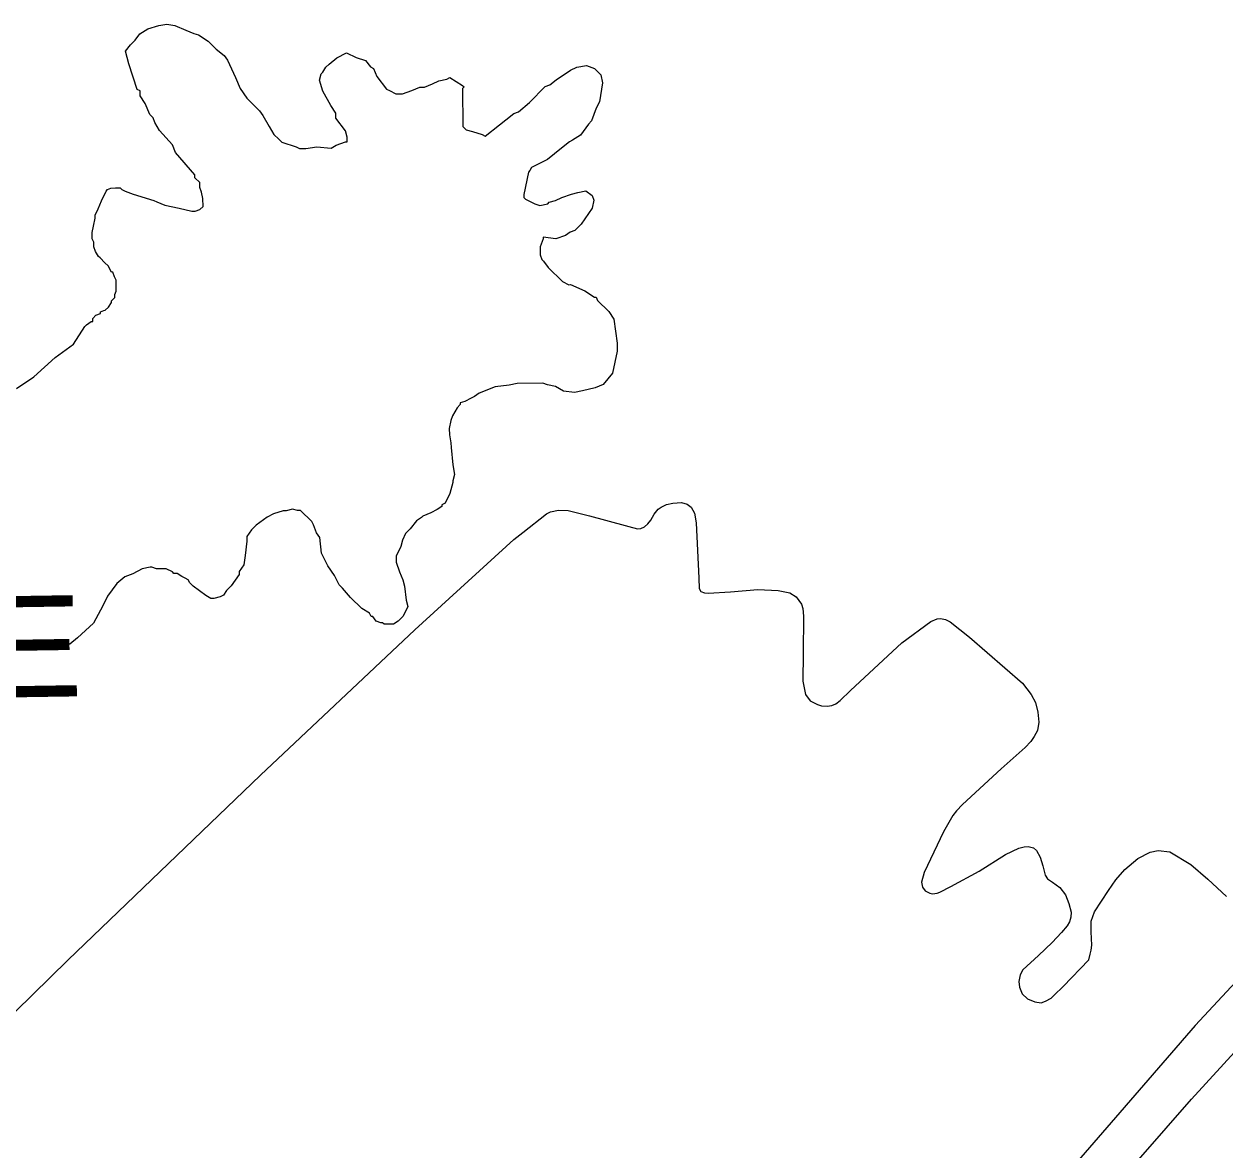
# Model space of a CAD drawing. Extents: x 3767014 to 3805179, y 361544 to 387384.
# Drawn here: x 3786697 to 3788416, y 381453 to 383065 of the extents above; entities that cross this region are included whole.
import ezdxf

# ---------------------------------------------------------------- set-up
doc = ezdxf.new("R2010")
doc.units = 0
doc.layers.add('V-SITE-VEGE', color=7, linetype='Continuous')
doc.layers.add('V-TOPO-GNAM-IDEN', color=7, linetype='Continuous')

msp = doc.modelspace()

# ---------------------------------------------------------------- linework, layer by layer
at = {"layer": 'V-SITE-VEGE'}
for points in [[(3786826.657, 382677.894), (3786828.9, 382682.461), (3786828.849, 382689.281), (3786828.781, 382698.374), (3786826.475, 382702.906), (3786824.151, 382709.712), (3786821.875, 382709.695), (3786817.261, 382718.758), (3786812.68, 382723.272), (3786805.809, 382730.042), (3786803.517, 382732.299), (3786798.919, 382739.09), (3786796.595, 382745.894), (3786796.543, 382752.714), (3786794.237, 382757.246), (3786794.17, 382766.341), (3786796.376, 382775.453), (3786798.567, 382786.839), (3786798.532, 382791.388), (3786803.013, 382800.518), (3786807.478, 382811.919), (3786814.199, 382825.612), (3786816.456, 382827.904), (3786820.986, 382830.212), (3786827.808, 382830.261), (3786834.63, 382830.312), (3786836.922, 382828.055), (3786841.489, 382825.815), (3786852.888, 382821.35), (3786882.516, 382812.472), (3786887.081, 382810.234), (3786898.485, 382805.769), (3786918.983, 382801.372), (3786937.206, 382796.959), (3786941.755, 382796.991), (3786948.56, 382799.316), (3786953.074, 382803.897), (3786952.99, 382815.268), (3786950.649, 382824.344), (3786948.325, 382831.152), (3786948.274, 382837.972), (3786941.403, 382844.745), (3786941.37, 382849.291), (3786913.849, 382880.925), (3786909.216, 382892.26), (3786890.874, 382912.593), (3786883.969, 382923.91), (3786881.644, 382930.718), (3786877.065, 382935.229), (3786870.124, 382951.097), (3786863.218, 382962.416), (3786863.169, 382969.238), (3786858.602, 382971.479), (3786846.965, 383007.778), (3786842.284, 383025.935), (3786849.038, 383035.082), (3786855.809, 383041.953), (3786862.565, 383051.099), (3786873.882, 383058.005), (3786889.768, 383062.668), (3786901.121, 383065.029), (3786912.505, 383062.836), (3786928.476, 383056.133), (3786939.877, 383051.67), (3786946.715, 383049.444), (3786960.426, 383040.449), (3786971.879, 383029.165), (3786983.317, 383020.154), (3786987.915, 383013.365), (3786999.468, 382988.436), (3787006.406, 382972.568), (3787015.604, 382958.992), (3787033.927, 382940.935), (3787038.527, 382934.148), (3787047.741, 382918.296), (3787054.647, 382906.977), (3787061.518, 382900.206), (3787066.097, 382895.693), (3787086.614, 382889.02), (3787091.179, 382886.782), (3787100.274, 382886.847), (3787116.175, 382889.239), (3787136.657, 382887.12), (3787143.446, 382891.715), (3787157.055, 382896.364), (3787159.328, 382896.381), (3787159.277, 382903.203), (3787156.936, 382912.279), (3787143.159, 382930.371), (3787143.108, 382937.193), (3787136.202, 382948.513), (3787124.682, 382968.892), (3787120.019, 382984.777), (3787122.225, 382993.888), (3787124.482, 382996.18), (3787128.979, 383003.034), (3787133.495, 383007.616), (3787144.796, 383016.795), (3787158.388, 383023.717), (3787172.083, 383016.998), (3787185.76, 383012.549)], [(3787185.76, 383012.549), (3787192.649, 383003.506), (3787197.212, 383001.265), (3787201.845, 382989.927), (3787215.622, 382971.837), (3787220.187, 382969.599), (3787229.317, 382965.118), (3787238.412, 382965.183), (3787252.023, 382969.832), (3787263.361, 382974.465), (3787270.178, 382974.514), (3787281.514, 382979.147), (3787290.576, 382983.761), (3787301.93, 382986.118), (3787306.461, 382988.426), (3787324.737, 382977.191), (3787327.025, 382974.934), (3787324.77, 382972.642), (3787325.171, 382918.069), (3787329.755, 382913.555), (3787338.866, 382911.348), (3787352.543, 382906.901), (3787357.108, 382904.661), (3787377.455, 382920.729), (3787386.501, 382927.619), (3787397.804, 382936.796), (3787404.609, 382939.123), (3787420.426, 382952.881), (3787442.997, 382975.79), (3787449.8, 382978.112), (3787458.846, 382985.002), (3787479.209, 382998.795), (3787488.272, 383003.411)], [(3787488.272, 383003.411), (3787501.899, 383005.787), (3787513.303, 383001.322), (3787522.465, 382992.293), (3787524.823, 382980.941), (3787520.477, 382953.62), (3787515.996, 382944.49), (3787509.309, 382926.251), (3787504.793, 382921.667), (3787493.541, 382905.668), (3787482.222, 382898.763), (3787477.692, 382896.454), (3787466.389, 382887.275), (3787446.038, 382871.207), (3787423.385, 382859.668), (3787421.147, 382855.105), (3787418.89, 382852.814), (3787412.301, 382820.928), (3787412.334, 382816.382), (3787414.626, 382814.125), (3787428.321, 382807.403), (3787435.157, 382805.179), (3787446.511, 382807.536), (3787448.768, 382809.828), (3787457.847, 382812.169), (3787466.909, 382816.783), (3787480.518, 382821.432), (3787489.599, 382823.773), (3787500.949, 382826.13), (3787510.093, 382819.376), (3787512.422, 382812.57), (3787510.231, 382801.186), (3787494.481, 382778.33), (3787485.452, 382769.165), (3787478.646, 382766.843), (3787471.859, 382762.245), (3787458.248, 382757.596), (3787440.041, 382759.734), (3787440.058, 382757.461), (3787435.593, 382746.058), (3787435.677, 382734.689), (3787438.002, 382727.884), (3787440.293, 382725.627), (3787447.183, 382716.581), (3787467.798, 382696.269), (3787476.928, 382691.786), (3787479.199, 382691.804), (3787499.732, 382682.858), (3787513.444, 382673.864), (3787515.717, 382673.88), (3787518.025, 382669.35), (3787534.059, 382653.549), (3787540.965, 382642.23), (3787545.765, 382608.155), (3787545.851, 382596.787), (3787539.263, 382564.902), (3787525.736, 382548.882), (3787514.4, 382544.252), (3787496.243, 382539.57), (3787484.889, 382537.211), (3787468.955, 382539.367), (3787457.535, 382546.105), (3787446.149, 382548.299), (3787439.31, 382550.519), (3787402.928, 382550.25), (3787391.576, 382547.893), (3787371.126, 382545.468), (3787348.455, 382536.205), (3787341.67, 382531.607), (3787337.134, 382529.299), (3787328.073, 382524.685), (3787321.272, 382522.361), (3787321.286, 382520.085), (3787316.772, 382515.506), (3787310.034, 382504.084), (3787307.81, 382497.246), (3787305.621, 382485.859), (3787305.687, 382476.764), (3787308.046, 382465.412), (3787308.095, 382458.59), (3787310.555, 382433.594), (3787312.928, 382419.969), (3787310.721, 382410.855), (3787310.739, 382408.582), (3787306.307, 382392.63), (3787299.588, 382378.937), (3787295.055, 382376.629), (3787295.072, 382374.356), (3787288.285, 382369.756), (3787279.222, 382365.142), (3787267.887, 382360.511), (3787265.63, 382358.22), (3787258.841, 382353.622), (3787249.829, 382342.186), (3787243.059, 382335.313), (3787238.58, 382326.185), (3787236.37, 382317.071), (3787234.129, 382312.504), (3787229.648, 382303.378), (3787229.716, 382294.283), (3787234.365, 382280.672)], [(3786685.777, 382543.232), (3786710.974, 382559.839), (3786741.563, 382587.438), (3786767.423, 382606.787), (3786783.791, 382632.097), (3786786.047, 382634.39), (3786792.835, 382638.986), (3786795.11, 382639.002), (3786795.075, 382643.549), (3786799.591, 382648.132), (3786806.394, 382650.457), (3786806.378, 382652.73), (3786810.908, 382655.036), (3786813.183, 382655.057), (3786817.697, 382659.634), (3786822.195, 382666.491), (3786822.178, 382668.764), (3786826.692, 382673.345), (3786826.657, 382677.894)], [(3786508.842, 381478.999), (3786759.292, 381724.364), (3787035.394, 381989.381), (3787256.219, 382197.515), (3787397.994, 382326.83), (3787410.814, 382337.117), (3787444.701, 382363.776), (3787450.673, 382366.604), (3787462.189, 382369.031), (3787475.582, 382368.245), (3787506.587, 382360.714), (3787529.271, 382354.484), (3787562.772, 382345.354), (3787575.22, 382342.262), (3787579.813, 382342.77), (3787585.308, 382345.125), (3787589.863, 382349.311), (3787593.949, 382354.41), (3787598.919, 382363.202), (3787604.828, 382370.159), (3787608.934, 382373.422), (3787611.678, 382374.829), (3787616.714, 382377.18), (3787625.891, 382379.113), (3787637.843, 382379.695), (3787646.144, 382377.481), (3787651.704, 382373.397), (3787656.853, 382364.714), (3787658.833, 382350.937), (3787662.864, 382271.415), (3787663.476, 382256.702), (3787665.819, 382252.588), (3787670.9, 382250.339), (3787676.424, 382249.938), (3787708.135, 382252.1), (3787747.194, 382255.261), (3787776.643, 382253.72), (3787793.231, 382250.673), (3787802.03, 382244.785), (3787809.955, 382234.285), (3787811.856, 382228.327), (3787812.888, 382217.301), (3787812.057, 382163.483), (3787811.545, 382123.926), (3787815.415, 382105.109), (3787822.407, 382095.981), (3787832.582, 382090.569), (3787838.578, 382088.789), (3787846.399, 382088.41), (3787853.289, 382089.399), (3787859.242, 382091.76), (3787865.173, 382096.42), (3787880.204, 382110.831), (3787953.555, 382178.727), (3787995.09, 382209.504), (3788004.249, 382213.279), (3788008.845, 382213.784), (3788016.216, 382212.482), (3788022.691, 382208.867), (3788050.507, 382187.076), (3788126.146, 382121.166), (3788138.731, 382104.737), (3788144.828, 382093.303), (3788148.189, 382079.538), (3788149.712, 382065.296), (3788147.535, 382053.317), (3788143.024, 382044.992), (3788138.039, 382037.585), (3788130.306, 382029.227), (3788095.668, 381998.517), (3788040.542, 381947.364), (3788031.893, 381938.537), (3788026.447, 381931.584), (3788013.348, 381908.454), (3787985.428, 381850.221), (3787981.889, 381836.387), (3787982.884, 381829.041), (3787987.077, 381824.023), (3787993.55, 381820.411), (3787997.241, 381819.528), (3788004.128, 381820.519), (3788007.792, 381821.936), (3788023.807, 381829.918), (3788064.055, 381851.946), (3788101.982, 381875.789), (3788121.206, 381884.722), (3788128.546, 381886.637)], [(3787234.365, 382280.672), (3787238.997, 382269.336), (3787241.338, 382260.258), (3787243.761, 382239.81), (3787246.102, 382230.732), (3787239.385, 382217.037), (3787232.612, 382210.166), (3787225.823, 382205.568), (3787212.179, 382205.465), (3787209.889, 382207.722), (3787207.616, 382207.708), (3787200.776, 382209.93), (3787196.178, 382216.717), (3787193.905, 382216.703), (3787191.597, 382221.233), (3787180.177, 382227.971), (3787164.141, 382243.771), (3787152.672, 382257.329), (3787148.091, 382261.845), (3787141.169, 382275.437), (3787131.971, 382289.014), (3787122.743, 382307.136), (3787120.302, 382329.863), (3787115.704, 382336.648), (3787111.071, 382347.984), (3787108.763, 382352.516), (3787092.729, 382368.314), (3787088.181, 382368.281), (3787081.342, 382370.506), (3787072.264, 382368.165), (3787067.715, 382368.13), (3787054.106, 382363.483), (3787045.042, 382358.867), (3787029.211, 382347.38), (3787022.44, 382340.509), (3787015.686, 382331.362), (3787015.735, 382324.54), (3787013.613, 382304.058), (3787011.438, 382290.398), (3787004.684, 382281.252), (3787004.719, 382276.705), (3786993.467, 382260.704), (3786986.694, 382253.831), (3786982.197, 382246.976), (3786977.667, 382244.668), (3786968.588, 382242.327), (3786964.039, 382242.295), (3786957.185, 382246.792), (3786938.892, 382260.301), (3786934.31, 382264.814), (3786932.002, 382269.347), (3786927.439, 382271.587), (3786922.874, 382273.83), (3786916.02, 382278.323), (3786911.471, 382278.29), (3786909.181, 382280.547), (3786900.051, 382285.028), (3786886.408, 382284.928), (3786879.567, 382287.152), (3786877.294, 382287.136), (3786865.942, 382284.776), (3786852.349, 382277.856), (3786841.014, 382273.224), (3786829.711, 382264.044), (3786816.202, 382245.752), (3786809.481, 382232.059), (3786796.021, 382206.944), (3786773.434, 382186.313), (3786762.133, 382177.131), (3786748.522, 382172.484), (3786741.7, 382172.433), (3786714.431, 382169.957), (3786693.963, 382169.808)], [(3788128.546, 381886.637), (3788134.518, 381887.159), (3788141.895, 381885.396), (3788146.532, 381881.763), (3788151.689, 381872.158), (3788155.496, 381859.779), (3788158.851, 381846.476), (3788162.125, 381840.991), (3788169.074, 381836.004), (3788179.728, 381828.754), (3788187.654, 381818.256), (3788192.835, 381805.892), (3788195.731, 381793.045), (3788195.34, 381786.142), (3788193.57, 381779.223), (3788190.408, 381773.673), (3788182.231, 381763.933), (3788168.574, 381749.996), (3788148.989, 381731.398), (3788126.666, 381710.937), (3788123.06, 381703.542), (3788120.858, 381693.861), (3788121.86, 381686.052), (3788125.636, 381676.434), (3788133.529, 381669.154), (3788143.689, 381665.119), (3788152.905, 381663.374), (3788159.32, 381665.74), (3788167.094, 381669.956), (3788171.646, 381674.603), (3788184.399, 381686.693), (3788221.257, 381725.24)], [(3788221.257, 381725.24), (3788222.951, 381732.967), (3788224.743, 381738.874), (3788225.511, 381745.802), (3788225.249, 381755.557), (3788224.731, 381765.053), (3788224.72, 381780.454), (3788229.335, 381793.803), (3788249.593, 381824.103), (3788260.11, 381839.508), (3788272.936, 381854.403), (3788291.149, 381870.329), (3788309.112, 381879.065), (3788320.661, 381881.382), (3788337.348, 381879.594), (3788367.388, 381861.387), (3788391.528, 381840.608), (3788418.492, 381815.727)], [(3788463.46, 381727.968), (3788373.676, 381630.895), (3788253.116, 381492.223), (3788017.248, 381220.232)], [(3788222.906, 381359.33), (3788368.091, 381525.48), (3788501.739, 381671.347)]]:
    msp.add_lwpolyline(points, dxfattribs=at)

# ---------------------------------------------------------------- texts
at = {"layer": 'V-TOPO-GNAM-IDEN'}
msp.add_text('POINTE A LA HACHE', height=145, rotation=0.907408, dxfattribs=at).set_placement((3784852.476, 382071.86))

doc.saveas('drawing.dxf')
